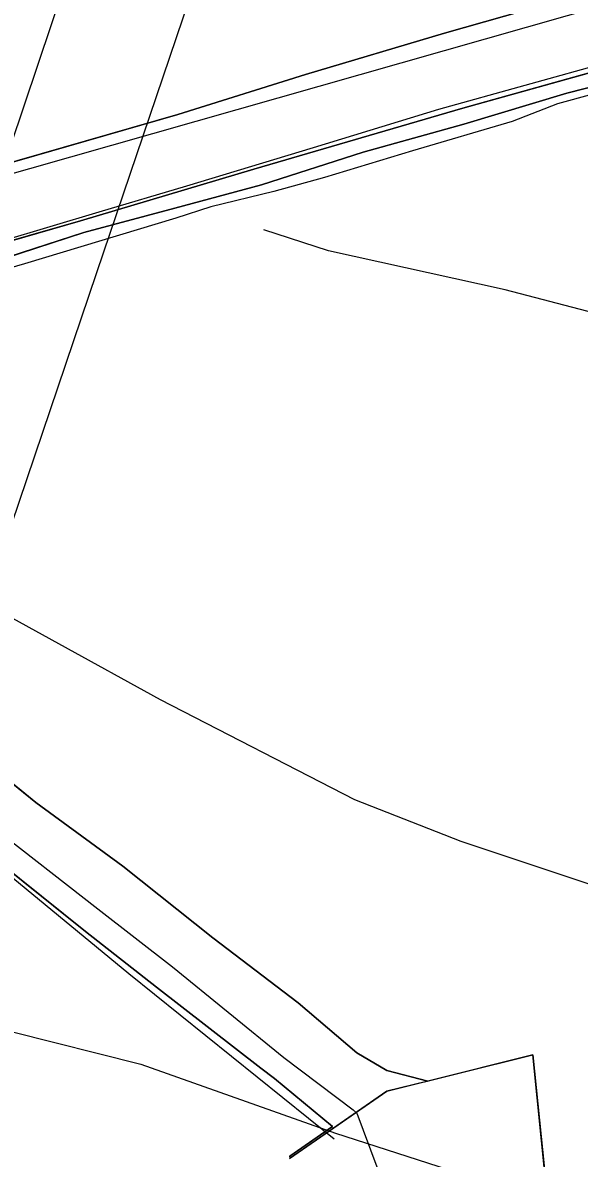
# Model space of a CAD drawing. Extents: x -662620 to -656370, y -1067090 to -1062990.
# Drawn here: x -658020.3 to -657930.4, y -1065109.3 to -1064925.6 of the extents above; entities that cross this region are included whole.
import ezdxf

# ---------------------------------------------------------------- set-up
doc = ezdxf.new("R2010")
doc.units = 0
for name, color, linetype in [('ELEK__VEDENÍ_VVN_-_NADZEMNÍ', 7, 'Continuous'), ('OBVOD_PÚ', 7, 'Continuous'), ('ORNÁ_PŮDA_-_STÁVAJÍCÍ', 7, 'Continuous'), ('OSTATNÍ_PLOCHA_-_STÁVAJÍCÍ', 7, 'Continuous'), ('OVOCNÝ_SAD_-_STÁVAJÍCÍ', 7, 'Continuous'), ('PLYNOVOD_-_STL', 7, 'Continuous'), ('SDELOVACÍ_VEDENÍ_-_PODZEMNÍ', 7, 'Continuous'), ('SILNICE_II__TŘÍDY_A_III__TŘÍDY', 7, 'Continuous'), ('VRSTEVNICE_ZÁKLADNÍ', 7, 'Continuous')]:
    doc.layers.add(name, color=color, linetype=linetype)

msp = doc.modelspace()

# ---------------------------------------------------------------- linework, layer by layer
at = {"layer": 'ELEK__VEDENÍ_VVN_-_NADZEMNÍ'}
for points in [[(-657975.89, -1064807.66), (-658015.68, -1064925.81), (-658053.43, -1065038.07)], [(-657962.21, -1064829.52), (-657969.78, -1064852.01), (-658008.42, -1064966.06), (-658037.26, -1065051.34)], [(-658037.26, -1065051.34), (-658028.11, -1065058.84), (-658003.16, -1065079.36), (-657969.99, -1065106.12)]]:
    msp.add_lwpolyline(points, dxfattribs=at)
at = {"layer": 'OBVOD_PÚ'}
for points in [[(-657961.51, -1065098.43), (-657937.9, -1065092.52)], [(-657937.9, -1065092.52), (-657932.35, -1065146.94)], [(-657977.21, -1065109.29), (-657961.51, -1065098.43)]]:
    msp.add_lwpolyline(points, dxfattribs=at)
at = {"layer": 'ORNÁ_PŮDA_-_STÁVAJÍCÍ'}
for p, q in [((-657926.33, -1064919.93), (-657952.17, -1064927.34)), ((-657952.17, -1064927.34), (-657974.64, -1064934.02)), ((-657974.64, -1064934.02), (-657995.24, -1064940.46)), ((-657932.38, -1064937.01), (-657914.69, -1064932.51)), ((-657949.04, -1064942.06), (-657932.38, -1064937.01)), ((-657995.24, -1064940.46), (-658032.35, -1064951.16)), ((-657965.31, -1064946.58), (-657949.04, -1064942.06)), ((-657981.74, -1064951.87), (-657965.31, -1064946.58)), ((-657995.72, -1064955.65), (-657981.74, -1064951.87)), ((-658010.43, -1064959.57), (-657995.72, -1064955.65)), ((-658028.49, -1064965.42), (-658010.43, -1064959.57)), ((-658018.19, -1065051.72), (-658031.64, -1065040.82)), ((-658004.12, -1065062.05), (-658018.19, -1065051.72)), ((-657989.62, -1065073.6), (-658004.12, -1065062.05)), ((-657975.81, -1065084.12), (-657989.62, -1065073.6)), ((-657966.33, -1065092.22), (-657975.81, -1065084.12)), ((-657961.49, -1065095.07), (-657966.33, -1065092.22)), ((-657937.9, -1065092.52), (-657954.86, -1065096.77)), ((-657932.37, -1065146.73), (-657937.9, -1065092.52)), ((-657954.86, -1065096.77), (-657961.49, -1065095.07))]:
    msp.add_line(p, q, dxfattribs=at)
for points in [[(-657926.33, -1064919.93), (-657952.17, -1064927.34), (-657974.64, -1064934.02), (-657995.24, -1064940.46), (-658032.35, -1064951.16), (-658045.58, -1064955.15), (-658045.66, -1064954.89), (-658046.54, -1064952.2), (-658051.15, -1064947.55), (-658099.29, -1064862.48), (-658092.52, -1064853.24), (-658089.86, -1064849.74), (-658087.2, -1064846.23), (-658087.98, -1064828.78), (-658086.61, -1064828.04), (-658078.41, -1064826.69), (-658051.64, -1064825.03), (-658022, -1064824.94), (-657980.59, -1064818.88), (-657961.95, -1064818.03), (-657938.73, -1064818.23), (-657908.81, -1064819.43)], [(-658028.49, -1064965.42), (-658010.43, -1064959.57), (-657995.72, -1064955.65), (-657981.74, -1064951.87), (-657965.31, -1064946.58), (-657949.04, -1064942.06), (-657932.38, -1064937.01), (-657914.69, -1064932.51)], [(-657932.37, -1065146.73), (-657937.9, -1065092.52), (-657954.86, -1065096.77), (-657961.49, -1065095.07), (-657966.33, -1065092.22), (-657975.81, -1065084.12), (-657989.62, -1065073.6), (-658004.12, -1065062.05), (-658018.19, -1065051.72), (-658031.64, -1065040.82)]]:
    msp.add_lwpolyline(points, dxfattribs=at)
at = {"layer": 'OSTATNÍ_PLOCHA_-_STÁVAJÍCÍ'}
for p, q in [((-657952.17, -1064927.34), (-657926.33, -1064919.93)), ((-657952.17, -1064927.34), (-657926.33, -1064919.93)), ((-657974.64, -1064934.02), (-657952.17, -1064927.34)), ((-657974.64, -1064934.02), (-657952.17, -1064927.34)), ((-657915.99, -1064930.17), (-657949.19, -1064939.46)), ((-657949.19, -1064939.46), (-657915.99, -1064930.17)), ((-657915.99, -1064930.17), (-657949.19, -1064939.46)), ((-657949.19, -1064939.46), (-657915.99, -1064930.17)), ((-657995.24, -1064940.46), (-657974.64, -1064934.02)), ((-657995.24, -1064940.46), (-657974.64, -1064934.02)), ((-657914.69, -1064932.51), (-657932.38, -1064937.01)), ((-657914.69, -1064932.51), (-657932.38, -1064937.01)), ((-657932.38, -1064937.01), (-657949.04, -1064942.06)), ((-657932.38, -1064937.01), (-657949.04, -1064942.06)), ((-657949.19, -1064939.46), (-657982.95, -1064949.3)), ((-657982.95, -1064949.3), (-657949.19, -1064939.46)), ((-657949.19, -1064939.46), (-657982.95, -1064949.3)), ((-657982.95, -1064949.3), (-657949.19, -1064939.46)), ((-658032.35, -1064951.16), (-657995.24, -1064940.46)), ((-658032.35, -1064951.16), (-657995.24, -1064940.46)), ((-657949.04, -1064942.06), (-657965.31, -1064946.58)), ((-657949.04, -1064942.06), (-657965.31, -1064946.58)), ((-657965.31, -1064946.58), (-657981.74, -1064951.87)), ((-657965.31, -1064946.58), (-657981.74, -1064951.87)), ((-657982.95, -1064949.3), (-658011.01, -1064957.69)), ((-658011.01, -1064957.69), (-657982.95, -1064949.3)), ((-657982.95, -1064949.3), (-658011.01, -1064957.69)), ((-658011.01, -1064957.69), (-657982.95, -1064949.3)), ((-657981.74, -1064951.87), (-657995.72, -1064955.65)), ((-657981.74, -1064951.87), (-657995.72, -1064955.65)), ((-657995.72, -1064955.65), (-658010.43, -1064959.57)), ((-657995.72, -1064955.65), (-658010.43, -1064959.57)), ((-658011.01, -1064957.69), (-658045.22, -1064967.49)), ((-658045.22, -1064967.49), (-658011.01, -1064957.69)), ((-658011.01, -1064957.69), (-658045.22, -1064967.49)), ((-658045.22, -1064967.49), (-658011.01, -1064957.69)), ((-658010.43, -1064959.57), (-658028.49, -1064965.42)), ((-658010.43, -1064959.57), (-658028.49, -1064965.42)), ((-658031.64, -1065040.82), (-658018.19, -1065051.72)), ((-658031.64, -1065040.82), (-658018.19, -1065051.72)), ((-658018.19, -1065051.72), (-658004.12, -1065062.05)), ((-658018.19, -1065051.72), (-658004.12, -1065062.05)), ((-658010.16, -1065072.57), (-658025.45, -1065060.35)), ((-658010.16, -1065072.57), (-658025.45, -1065060.35)), ((-658004.12, -1065062.05), (-657989.62, -1065073.6)), ((-658004.12, -1065062.05), (-657989.62, -1065073.6)), ((-657998.69, -1065081.61), (-658010.16, -1065072.57)), ((-657998.69, -1065081.61), (-658010.16, -1065072.57)), ((-657989.62, -1065073.6), (-657975.81, -1065084.12)), ((-657989.62, -1065073.6), (-657975.81, -1065084.12)), ((-657981.87, -1065094.7), (-657998.69, -1065081.61)), ((-657981.87, -1065094.7), (-657998.69, -1065081.61)), ((-657975.81, -1065084.12), (-657966.33, -1065092.22)), ((-657975.81, -1065084.12), (-657966.33, -1065092.22)), ((-657966.33, -1065092.22), (-657961.49, -1065095.07)), ((-657966.33, -1065092.22), (-657961.49, -1065095.07)), ((-657979.66, -1065096.36), (-657981.87, -1065094.7)), ((-657979.66, -1065096.36), (-657981.87, -1065094.7)), ((-657961.49, -1065095.07), (-657954.86, -1065096.77)), ((-657961.49, -1065095.07), (-657954.86, -1065096.77)), ((-657970.27, -1065104.11), (-657979.66, -1065096.36)), ((-657970.27, -1065104.11), (-657979.66, -1065096.36)), ((-657954.86, -1065096.77), (-657961.51, -1065098.43)), ((-657954.86, -1065096.77), (-657961.51, -1065098.43)), ((-657961.51, -1065098.43), (-657977.13, -1065109.23)), ((-657961.51, -1065098.43), (-657977.13, -1065109.23)), ((-657977.17, -1065108.9), (-657970.27, -1065104.11)), ((-657977.17, -1065108.9), (-657970.27, -1065104.11)), ((-657977.13, -1065109.23), (-657977.17, -1065108.9)), ((-657977.13, -1065109.23), (-657977.17, -1065108.9))]:
    msp.add_line(p, q, dxfattribs=at)
for points in [[(-658032.35, -1064951.16), (-657995.24, -1064940.46), (-657974.64, -1064934.02), (-657952.17, -1064927.34), (-657926.33, -1064919.93)], [(-658032.35, -1064951.16), (-657995.24, -1064940.46), (-657974.64, -1064934.02), (-657952.17, -1064927.34), (-657926.33, -1064919.93)], [(-657915.99, -1064930.17), (-657949.19, -1064939.46), (-657982.95, -1064949.3), (-658011.01, -1064957.69), (-658045.22, -1064967.49)], [(-658045.22, -1064967.49), (-658011.01, -1064957.69), (-657982.95, -1064949.3), (-657949.19, -1064939.46), (-657915.99, -1064930.17)], [(-657915.99, -1064930.17), (-657949.19, -1064939.46), (-657982.95, -1064949.3), (-658011.01, -1064957.69), (-658045.22, -1064967.49)], [(-658045.22, -1064967.49), (-658011.01, -1064957.69), (-657982.95, -1064949.3), (-657949.19, -1064939.46), (-657915.99, -1064930.17)], [(-657914.69, -1064932.51), (-657932.38, -1064937.01), (-657949.04, -1064942.06), (-657965.31, -1064946.58), (-657981.74, -1064951.87), (-657995.72, -1064955.65), (-658010.43, -1064959.57), (-658028.49, -1064965.42)], [(-657914.69, -1064932.51), (-657932.38, -1064937.01), (-657949.04, -1064942.06), (-657965.31, -1064946.58), (-657981.74, -1064951.87), (-657995.72, -1064955.65), (-658010.43, -1064959.57), (-658028.49, -1064965.42)], [(-658031.64, -1065040.82), (-658018.19, -1065051.72), (-658004.12, -1065062.05), (-657989.62, -1065073.6), (-657975.81, -1065084.12), (-657966.33, -1065092.22), (-657961.49, -1065095.07), (-657954.86, -1065096.77), (-657961.51, -1065098.43), (-657977.13, -1065109.23), (-657977.17, -1065108.9), (-657970.27, -1065104.11), (-657979.66, -1065096.36), (-657981.87, -1065094.7), (-657998.69, -1065081.61), (-658010.16, -1065072.57), (-658025.45, -1065060.35)], [(-658031.64, -1065040.82), (-658018.19, -1065051.72), (-658004.12, -1065062.05), (-657989.62, -1065073.6), (-657975.81, -1065084.12), (-657966.33, -1065092.22), (-657961.49, -1065095.07), (-657954.86, -1065096.77), (-657961.51, -1065098.43), (-657977.13, -1065109.23), (-657977.17, -1065108.9), (-657970.27, -1065104.11), (-657979.66, -1065096.36), (-657981.87, -1065094.7), (-657998.69, -1065081.61), (-658010.16, -1065072.57), (-658025.45, -1065060.35)]]:
    msp.add_lwpolyline(points, dxfattribs=at)
at = {"layer": 'OVOCNÝ_SAD_-_STÁVAJÍCÍ'}
for p, q in [((-658025.45, -1065060.35), (-658010.16, -1065072.57)), ((-658010.16, -1065072.57), (-657998.69, -1065081.61)), ((-657998.69, -1065081.61), (-657981.87, -1065094.7)), ((-657981.87, -1065094.7), (-657979.66, -1065096.36)), ((-657979.66, -1065096.36), (-657970.27, -1065104.11)), ((-657970.27, -1065104.11), (-657977.17, -1065108.9)), ((-657977.13, -1065109.23), (-657977.21, -1065109.29)), ((-657977.17, -1065108.9), (-657977.13, -1065109.23))]:
    msp.add_line(p, q, dxfattribs=at)
msp.add_lwpolyline([(-658095.45, -1065110.63), (-658091.62, -1065099.36), (-658088.25, -1065089), (-658025.48, -1065060.33), (-658025.45, -1065060.35), (-658010.16, -1065072.57), (-657998.69, -1065081.61), (-657981.87, -1065094.7), (-657979.66, -1065096.36), (-657970.27, -1065104.11), (-657977.17, -1065108.9), (-657977.13, -1065109.23), (-657977.21, -1065109.29)], dxfattribs=at)
at = {"layer": 'PLYNOVOD_-_STL'}
msp.add_lwpolyline([(-658128.31, -1064985.93), (-658123.8, -1064984.45), (-658115.94, -1064984.62), (-658112.49, -1064984.69), (-658104.04, -1064984.52), (-658101.39, -1064983.72), (-658078.56, -1064976.9), (-658056.23, -1064970.25), (-658031.8, -1064963.36), (-658007.99, -1064956.21), (-657993.79, -1064952.02), (-657973.32, -1064945.81), (-657953.08, -1064939.6), (-657925.16, -1064931.86)], dxfattribs=at)
at = {"layer": 'SDELOVACÍ_VEDENÍ_-_PODZEMNÍ'}
for points in [[(-657864.4, -1064916.41), (-657868.84, -1064917.47), (-657871.34, -1064917.78), (-657875.59, -1064919.18), (-657878.14, -1064920.2), (-657889.48, -1064924.94), (-657905.56, -1064930.25), (-657921.89, -1064935.46), (-657933.88, -1064938.78), (-657941.24, -1064941.6), (-657957.36, -1064946.36), (-657971.57, -1064950.65), (-657979.75, -1064952.93), (-657989.9, -1064955.44), (-657995.59, -1064957.26), (-658020.03, -1064964.64), (-658036.32, -1064969.37), (-658048.48, -1064973.61), (-658064.69, -1064978.29), (-658078.62, -1064982.3), (-658091.05, -1064985.84), (-658101.04, -1064988.02), (-658106.91, -1064990.2), (-658109.38, -1064991.02)], [(-657864.4, -1064916.41), (-657868.84, -1064917.47), (-657871.34, -1064917.78), (-657875.59, -1064919.18), (-657878.14, -1064920.2), (-657889.48, -1064924.94), (-657905.56, -1064930.25), (-657921.89, -1064935.46), (-657933.88, -1064938.78), (-657941.24, -1064941.6), (-657957.36, -1064946.36), (-657971.57, -1064950.65), (-657979.75, -1064952.93), (-657989.9, -1064955.44), (-657995.59, -1064957.26), (-658020.03, -1064964.64), (-658036.32, -1064969.37), (-658048.48, -1064973.61), (-658064.69, -1064978.29), (-658078.62, -1064982.3), (-658091.05, -1064985.84), (-658101.04, -1064988.02), (-658106.91, -1064990.2), (-658109.38, -1064991.02)], [(-657864.4, -1064916.41), (-657868.84, -1064917.47), (-657871.34, -1064917.78), (-657875.59, -1064919.18), (-657878.14, -1064920.2), (-657889.48, -1064924.94), (-657905.56, -1064930.25), (-657921.89, -1064935.46), (-657933.88, -1064938.78), (-657941.24, -1064941.6), (-657957.36, -1064946.36), (-657971.57, -1064950.65), (-657979.75, -1064952.93), (-657989.9, -1064955.44), (-657995.59, -1064957.26), (-658020.03, -1064964.64), (-658036.32, -1064969.37), (-658048.48, -1064973.61), (-658064.69, -1064978.29), (-658078.62, -1064982.3), (-658091.05, -1064985.84), (-658101.04, -1064988.02), (-658106.91, -1064990.2), (-658109.38, -1064991.02)], [(-657864.4, -1064916.41), (-657868.84, -1064917.47), (-657871.34, -1064917.78), (-657875.59, -1064919.18), (-657878.14, -1064920.2), (-657889.48, -1064924.94), (-657905.56, -1064930.25), (-657921.89, -1064935.46), (-657933.88, -1064938.78), (-657941.24, -1064941.6), (-657957.36, -1064946.36), (-657971.57, -1064950.65), (-657979.75, -1064952.93), (-657989.9, -1064955.44), (-657995.59, -1064957.26), (-658020.03, -1064964.64), (-658036.32, -1064969.37), (-658048.48, -1064973.61), (-658064.69, -1064978.29), (-658078.62, -1064982.3), (-658091.05, -1064985.84), (-658101.04, -1064988.02), (-658106.91, -1064990.2), (-658109.38, -1064991.02)], [(-658109.38, -1064991.02), (-658100.25, -1064997.4), (-658088.96, -1065005.31), (-658078.61, -1065013.43), (-658061.41, -1065027.09), (-658042.33, -1065042.01), (-658025.62, -1065055.36), (-658008.19, -1065068.95), (-657996.13, -1065078.3), (-657978.15, -1065092.95), (-657966.91, -1065101.43), (-657966.33, -1065101.97), (-657963.08, -1065110.64), (-657958.38, -1065124.07)], [(-658109.38, -1064991.02), (-658100.25, -1064997.4), (-658088.96, -1065005.31), (-658078.61, -1065013.43), (-658061.41, -1065027.09), (-658042.33, -1065042.01), (-658025.62, -1065055.36), (-658008.19, -1065068.95), (-657996.13, -1065078.3), (-657978.15, -1065092.95), (-657966.91, -1065101.43), (-657966.33, -1065101.97), (-657963.08, -1065110.64), (-657958.38, -1065124.07)]]:
    msp.add_lwpolyline(points, dxfattribs=at)
at = {"layer": 'SILNICE_II__TŘÍDY_A_III__TŘÍDY'}
msp.add_lwpolyline([(-658705.89, -1064881.94), (-658680.34, -1064893.35), (-658621.86, -1064907.69), (-658544.24, -1064924.98), (-658495.69, -1064931.23), (-658441.99, -1064936.01), (-658429.11, -1064943), (-658420.28, -1064955.14), (-658393.98, -1065055.95), (-657825.17, -1064893.89), (-657764.65, -1064859.86)], dxfattribs=at)
at = {"layer": 'VRSTEVNICE_ZÁKLADNÍ'}
for points in [[(-657790.98, -1064888.37), (-657797.41, -1064896.65), (-657804.84, -1064909.8), (-657808.84, -1064919.66), (-657821.13, -1064957.39), (-657825.85, -1064968.54), (-657832.28, -1064979.98), (-657836.14, -1064984.12), (-657843.86, -1064990.55), (-657848, -1064992.7), (-657856.58, -1064994.84), (-657868.01, -1064994.27), (-657880.88, -1064991.56), (-657900.89, -1064982.26), (-657919.47, -1064974.83), (-657942.34, -1064968.83), (-657970.93, -1064962.54), (-657981.36, -1064959.11)], [(-657790.98, -1064888.37), (-657797.41, -1064896.65), (-657804.84, -1064909.8), (-657808.84, -1064919.66), (-657821.13, -1064957.39), (-657825.85, -1064968.54), (-657832.28, -1064979.98), (-657836.14, -1064984.12), (-657843.86, -1064990.55), (-657848, -1064992.7), (-657856.58, -1064994.84), (-657868.01, -1064994.27), (-657880.88, -1064991.56), (-657900.89, -1064982.26), (-657919.47, -1064974.83), (-657942.34, -1064968.83), (-657970.93, -1064962.54), (-657981.36, -1064959.11)], [(-657923.76, -1065066.6), (-657949.49, -1065058.02), (-657966.64, -1065051.3), (-657998.08, -1065035.15), (-658030.96, -1065017), (-658045.25, -1065011.14), (-658062.4, -1065006.42), (-658078.12, -1065004.28), (-658123.86, -1065003.28), (-658169.6, -1064999.99), (-658172.46, -1064998.84), (-658176.75, -1064993.99), (-658180.18, -1064991.27), (-658185.47, -1064989.7), (-658193.04, -1064991.41), (-658221.63, -1065001.13), (-658253.08, -1065008.28), (-658307.39, -1065022.29), (-658327.4, -1065028.29), (-658354.56, -1065038.01), (-658370.57, -1065042.87), (-658387.72, -1065046.01), (-658392.86, -1065046.01), (-658400.15, -1065044.87)], [(-657923.76, -1065066.6), (-657949.49, -1065058.02), (-657966.64, -1065051.3), (-657998.08, -1065035.15), (-658030.96, -1065017), (-658045.25, -1065011.14), (-658062.4, -1065006.42), (-658078.12, -1065004.28), (-658123.86, -1065003.28), (-658169.6, -1064999.99), (-658172.46, -1064998.84), (-658176.75, -1064993.99), (-658180.18, -1064991.27), (-658185.47, -1064989.7), (-658193.04, -1064991.41), (-658221.63, -1065001.13), (-658253.08, -1065008.28), (-658307.39, -1065022.29), (-658327.4, -1065028.29), (-658354.56, -1065038.01), (-658370.57, -1065042.87), (-658387.72, -1065046.01), (-658392.86, -1065046.01), (-658400.15, -1065044.87)], [(-658467.14, -1065088.22), (-658457.24, -1065093.98), (-658457.33, -1065093.47), (-658454.18, -1065093.61), (-658445.46, -1065092.32), (-658435.46, -1065092.04), (-658424.88, -1065093.18), (-658397.44, -1065098.61), (-658383.72, -1065099.9), (-658352.56, -1065099.18), (-658336.55, -1065096.33), (-658313.68, -1065089.61), (-658284.23, -1065077.74), (-658256.79, -1065068.88), (-658236.21, -1065064.74), (-658215.63, -1065063.31), (-658195.04, -1065064.88), (-658144.73, -1065071.45), (-658090.7, -1065074.46), (-658064.12, -1065078.17), (-658001.23, -1065094.04), (-657969.78, -1065105.19), (-657943.2, -1065113.76), (-657927.76, -1065121.2)], [(-658467.14, -1065088.22), (-658457.24, -1065093.98), (-658457.33, -1065093.47), (-658454.18, -1065093.61), (-658445.46, -1065092.32), (-658435.46, -1065092.04), (-658424.88, -1065093.18), (-658397.44, -1065098.61), (-658383.72, -1065099.9), (-658352.56, -1065099.18), (-658336.55, -1065096.33), (-658313.68, -1065089.61), (-658284.23, -1065077.74), (-658256.79, -1065068.88), (-658236.21, -1065064.74), (-658215.63, -1065063.31), (-658195.04, -1065064.88), (-658144.73, -1065071.45), (-658090.7, -1065074.46), (-658064.12, -1065078.17), (-658001.23, -1065094.04), (-657969.78, -1065105.19), (-657943.2, -1065113.76), (-657927.76, -1065121.2)]]:
    msp.add_lwpolyline(points, dxfattribs=at)

doc.saveas('drawing.dxf')
